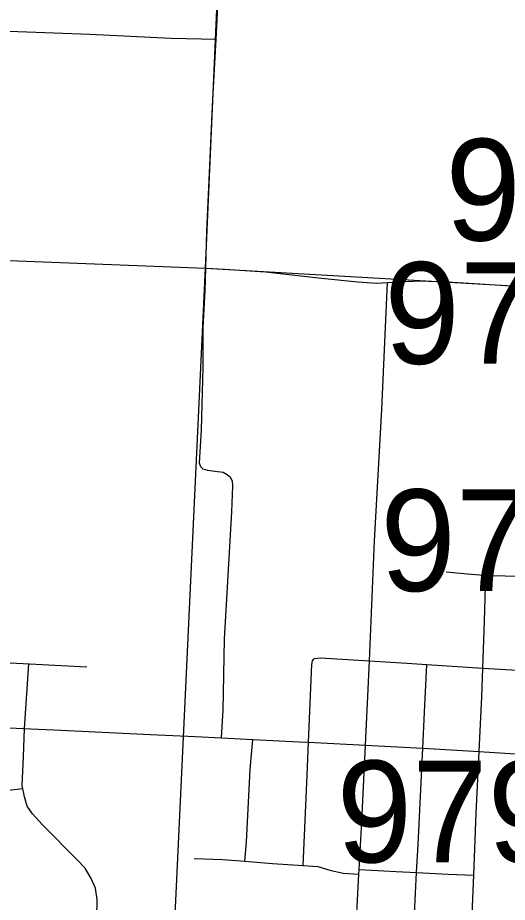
# Model space of a CAD drawing. Extents: x -157.2 to -99.3, y 12.2 to 46.2.
# Drawn here: x -146.67 to -146.139, y 39.597 to 40.555 of the extents above; entities that cross this region are included whole.
import ezdxf

# ---------------------------------------------------------------- set-up
doc = ezdxf.new("R2010")
doc.units = 0
for name, color, linetype in [('tdCoCityStreetMajor', 7, 'Continuous'), ('tdCoCityStreetMinor', 7, 'Continuous'), ('tdCoSectLine', 7, 'Continuous'), ('tdCoStrucPriMaintName', 7, 'Continuous')]:
    doc.layers.add(name, color=color, linetype=linetype)

msp = doc.modelspace()

# ---------------------------------------------------------------- linework, layer by layer
at = {"layer": 'tdCoCityStreetMajor'}
for points in [[(-146.46598, 40.28411), (-146.46506, 40.32404), (-146.4584, 40.46682), (-146.45481, 40.53221), (-146.45248, 40.57459), (-146.45174, 40.6047), (-146.451, 40.63427), (-146.44533, 40.74993), (-146.44237, 40.80665), (-146.43672, 40.91029), (-146.43547, 40.93316), (-146.42748, 41.07058), (-146.42478, 41.10645), (-146.41692, 41.20962), (-146.41555, 41.22605)], [(-146.44892, 39.77551), (-146.44731, 39.80567), (-146.44583, 39.88236), (-146.43769, 40.02022), (-146.4367, 40.04858), (-146.43719, 40.05351), (-146.43917, 40.05746), (-146.44287, 40.06041), (-146.44706, 40.06288), (-146.45618, 40.06387), (-146.46383, 40.0651), (-146.46876, 40.06658), (-146.47147, 40.06905), (-146.47271, 40.07299), (-146.47073, 40.109), (-146.46876, 40.17681), (-146.46901, 40.21948), (-146.46654, 40.25992), (-146.46598, 40.28411)], [(-146.46598, 40.28411), (-146.4459, 40.28318), (-146.40126, 40.27998), (-146.34084, 40.27332), (-146.30114, 40.26913), (-146.28117, 40.26789), (-146.275, 40.26814), (-146.26913, 40.26855), (-146.25749, 40.26937), (-146.23357, 40.27036), (-146.19831, 40.26888), (-146.11787, 40.26402), (-146.11746, 40.264), (-146.06356, 40.26088), (-146.03998, 40.25951), (-146.02344, 40.25839)], [(-146.97026, 39.77549), (-146.96469, 39.78693), (-146.96, 39.79383), (-146.9563, 39.79679), (-146.95088, 39.79852), (-146.89588, 39.79679), (-146.78664, 39.79137), (-146.66395, 39.78574), (-146.63078, 39.78422), (-146.52597, 39.77928), (-146.47757, 39.77691)], [(-146.47757, 39.77691), (-146.44892, 39.77551), (-146.41522, 39.77386)], [(-146.41522, 39.77386), (-146.36494, 39.77139), (-146.35458, 39.77085), (-146.29299, 39.76762)], [(-146.29299, 39.76762), (-146.23102, 39.76438), (-146.20021, 39.76276), (-146.16988, 39.76084), (-146.10855, 39.75695), (-146.04558, 39.75296), (-146.02117, 39.75142), (-145.98236, 39.74937), (-145.96963, 39.7487), (-145.96297, 39.74846), (-145.95804, 39.74673), (-145.95163, 39.74353), (-145.94571, 39.73909), (-145.93992, 39.73317)]]:
    msp.add_lwpolyline(points, dxfattribs=at)
at = {"layer": 'tdCoCityStreetMinor'}
for p, q in [((-146.16418, 39.90183), (-146.16247, 39.95175)), ((-146.16591, 39.85114), (-146.16418, 39.90183)), ((-146.70161, 39.85806), (-146.59492, 39.85262))]:
    msp.add_line(p, q, dxfattribs=at)
for points in [[(-146.86893, 40.54681), (-146.80432, 40.54508), (-146.6894, 40.54089), (-146.59175, 40.53743), (-146.50371, 40.533), (-146.45481, 40.53221)], [(-146.28871, 39.85901), (-146.28307, 39.9889), (-146.27517, 40.13094), (-146.26913, 40.26855)], [(-146.2057, 39.9552), (-146.17858, 39.95273), (-146.16921, 39.95199), (-146.16247, 39.95175), (-146.1554, 39.9515), (-146.11397, 39.95026), (-146.09897, 39.94918)], [(-146.65031, 39.49904), (-146.63516, 39.51759), (-146.59645, 39.55902), (-146.58954, 39.56962), (-146.58584, 39.57998), (-146.58362, 39.59157), (-146.58362, 39.60045), (-146.5856, 39.61278), (-146.59003, 39.62338), (-146.59669, 39.63448), (-146.60532, 39.64336), (-146.64306, 39.68134), (-146.65366, 39.69317), (-146.65958, 39.70156), (-146.66255, 39.71152), (-146.66492, 39.72383), (-146.66342, 39.75516), (-146.66234, 39.78566), (-146.65767, 39.85582)], [(-146.36049, 39.63719), (-146.35613, 39.73498), (-146.35458, 39.77085), (-146.35096, 39.85483), (-146.35046, 39.85902), (-146.3491, 39.86072)], [(-146.3491, 39.86072), (-146.34849, 39.86149), (-146.34158, 39.86223), (-146.28871, 39.85901)], [(-146.28616, 39.4499), (-146.30353, 39.473), (-146.306, 39.47916), (-146.30649, 39.48903), (-146.30403, 39.55068), (-146.30006, 39.62788), (-146.2998, 39.63303), (-146.29712, 39.68508), (-146.29299, 39.76762), (-146.29071, 39.81307), (-146.28871, 39.85901)], [(-146.28871, 39.85901), (-146.28871, 39.85901), (-146.24837, 39.85655), (-146.22648, 39.85512), (-146.16591, 39.85114), (-146.12827, 39.84866), (-146.1036, 39.84733), (-146.04189, 39.84398), (-145.97856, 39.84055), (-145.95984, 39.83954), (-145.91492, 39.83654)], [(-146.23102, 39.76438), (-146.22913, 39.80353), (-146.22648, 39.85512)], [(-146.15829, 39.55472), (-146.17192, 39.57123), (-146.17611, 39.57863), (-146.17734, 39.5843), (-146.17572, 39.62686), (-146.17315, 39.69404), (-146.16988, 39.76084), (-146.16699, 39.81981), (-146.16591, 39.85114)], [(-146.42365, 39.64201), (-146.4219, 39.66313), (-146.41796, 39.74131), (-146.41522, 39.77386)], [(-146.22271, 39.5017), (-146.23308, 39.51451), (-146.24023, 39.52511), (-146.24122, 39.52931), (-146.2422, 39.54016), (-146.2376, 39.62974), (-146.23604, 39.66025), (-146.23102, 39.76438)], [(-146.71448, 39.71725), (-146.69173, 39.71738), (-146.66462, 39.72074)], [(-146.47845, 39.64496), (-146.44738, 39.64398), (-146.42365, 39.64201)], [(-146.42365, 39.64201), (-146.39387, 39.63954), (-146.36049, 39.63719), (-146.34479, 39.63609), (-146.33172, 39.63239), (-146.31717, 39.62894), (-146.30006, 39.62788)], [(-146.2998, 39.63303), (-146.25971, 39.63091), (-146.2376, 39.62974), (-146.20348, 39.62795), (-146.17572, 39.62686)]]:
    msp.add_lwpolyline(points, dxfattribs=at)
at = {"layer": 'tdCoSectLine'}
for points in [[(-146.46636, 40.28411), (-146.44753, 40.71278), (-146.41589, 41.22708)], [(-147.4574, 40.32256), (-146.46636, 40.28411)], [(-146.51384, 39.26861), (-146.46636, 40.28411)], [(-146.46636, 40.28411), (-145.46168, 40.22629)]]:
    msp.add_lwpolyline(points, dxfattribs=at)

# ---------------------------------------------------------------- texts
at = {"layer": 'tdCoStrucPriMaintName'}
for s, p in [('97992L376', (-146.20645, 40.31404)), ('97992R376', (-146.27262, 40.18056)), ('97990R376', (-146.27698, 39.93449)), ('97990L376', (-146.32426, 39.6408))]:
    msp.add_text(s, height=0.11, dxfattribs=at).set_placement(p)

doc.saveas('drawing.dxf')
